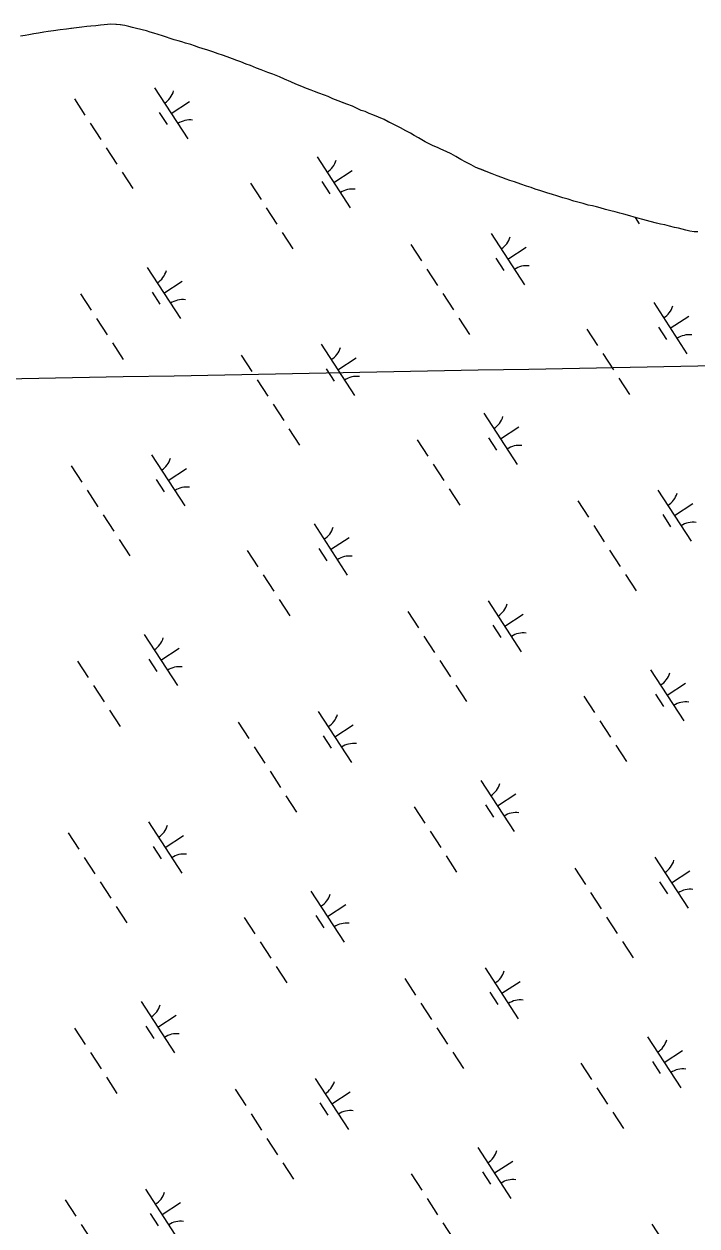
# Model space of a CAD drawing. Extents: x 3953924 to 3974542, y 193747 to 216192.
# Drawn here: x 3965532 to 3966085, y 205730 to 206716 of the extents above; entities that cross this region are included whole.
import ezdxf

# ---------------------------------------------------------------- set-up
doc = ezdxf.new("R2010")
doc.units = 0
for name, color, linetype in [('V-GRID-MAJR', 7, 'Continuous'), ('V-TOPO-SHOR', 7, 'Continuous'), ('V-WETL-SWMP', 7, 'Continuous')]:
    doc.layers.add(name, color=color, linetype=linetype)

msp = doc.modelspace()

# ---------------------------------------------------------------- linework, layer by layer
at = {"layer": 'V-GRID-MAJR'}
msp.add_spline([(3959356.79, 206310.36), (3962493.71, 206368.64), (3967818.56, 206468.17), (3970066, 206510.41)], degree=3, dxfattribs=at)
at = {"layer": 'V-TOPO-SHOR'}
for points in [[(3965714.7, 206683.26), (3965710.09, 206685.08), (3965707.01, 206686.25), (3965703.3, 206687.55), (3965698.94, 206689.25), (3965695.1, 206690.55), (3965691.51, 206691.59), (3965687.15, 206693.16), (3965683.18, 206694.59), (3965678.57, 206696.02), (3965675.62, 206696.93), (3965672.29, 206698.11), (3965669.09, 206699.15), (3965664.73, 206700.46), (3965661.78, 206701.5), (3965658.71, 206702.28), (3965655.5, 206703.2), (3965652.3, 206704.24), (3965649.09, 206705.15), (3965645.76, 206706.46), (3965642.43, 206707.5), (3965638.71, 206708.54), (3965635.77, 206709.46), (3965632.69, 206710.37), (3965628.08, 206711.55), (3965624.49, 206712.47), (3965621.29, 206713.25), (3965618.34, 206713.91), (3965614.88, 206714.83), (3965611.28, 206715.36), (3965608.21, 206715.63), (3965603.59, 206716.04), (3965598.07, 206715.42), (3965594.98, 206715.18), (3965591.13, 206714.69), (3965587.15, 206714.2), (3965583.68, 206713.96), (3965579.58, 206713.46), (3965575.21, 206712.97), (3965570.71, 206712.35), (3965567.12, 206711.86), (3965561.98, 206711.24), (3965556.46, 206710.5), (3965552.09, 206710.01), (3965548.62, 206709.39), (3965544, 206708.64), (3965540.4, 206707.89), (3965536.16, 206707.27), (3965533.21, 206706.64), (3965529.23, 206706.02)], [(3966085.43, 206545.6), (3966082.22, 206545.48), (3966078.89, 206546.14), (3966075.42, 206547.06), (3966072.48, 206547.72), (3966069.4, 206548.5), (3966066.32, 206549.16), (3966062.09, 206550.21), (3966058.25, 206551.25), (3966054.79, 206551.91), (3966051.33, 206552.83), (3966046.2, 206554.14), (3966043.25, 206554.92), (3966040.3, 206555.71), (3966036.2, 206556.76), (3966033, 206557.67), (3966029.54, 206558.71), (3966024.54, 206560.15), (3966021.33, 206560.94), (3966017.36, 206561.99), (3966013.9, 206562.9), (3966009.67, 206563.95), (3966005.18, 206565.26), (3966002.23, 206566.04), (3965998.9, 206566.83), (3965995.44, 206567.61), (3965991.08, 206568.92), (3965986.73, 206569.97), (3965983.52, 206570.88), (3965978.78, 206572.32), (3965974.42, 206573.62), (3965969.55, 206575.06), (3965966.09, 206576.1), (3965961.35, 206577.67), (3965956.36, 206579.24), (3965951.87, 206580.67), (3965948.54, 206581.84), (3965944.7, 206583.14), (3965939.96, 206584.71), (3965934.96, 206586.53), (3965931.11, 206587.83), (3965928.04, 206588.75), (3965924.45, 206590.05), (3965920.61, 206591.61), (3965916.64, 206593.3), (3965911.52, 206595.12), (3965907.67, 206596.68), (3965903.19, 206598.5), (3965899.35, 206600.57), (3965894.87, 206602.65), (3965890.77, 206604.98), (3965886.68, 206607.44), (3965882.97, 206609.64), (3965878.87, 206611.46), (3965874.39, 206613.4), (3965871.57, 206614.7), (3965868.11, 206616.26), (3965864.79, 206617.82), (3965861.46, 206619.5), (3965858.77, 206620.93), (3965855.95, 206622.61), (3965852.37, 206624.68), (3965849.56, 206626.49), (3965845.71, 206628.44), (3965841.37, 206630.9), (3965838.55, 206632.32), (3965834.71, 206634.27), (3965831.25, 206635.96), (3965827.79, 206637.64), (3965823.31, 206639.72), (3965818.57, 206641.67), (3965815.62, 206642.58), (3965812.17, 206644.27), (3965809.09, 206645.18), (3965805.76, 206646.86), (3965801.92, 206648.55), (3965797.31, 206650.37), (3965794.24, 206651.54), (3965790.14, 206653.11), (3965785.78, 206654.79), (3965781.81, 206656.61), (3965779, 206657.65), (3965774.26, 206659.35), (3965770.8, 206660.77), (3965767.98, 206661.82), (3965764.01, 206663.25), (3965760.29, 206664.8), (3965755.3, 206666.76), (3965751.2, 206668.57), (3965745.95, 206670.91), (3965741.85, 206672.6), (3965736.34, 206674.81), (3965732.25, 206676.37), (3965726.99, 206678.58), (3965723.02, 206679.88), (3965718.16, 206681.96), (3965714.7, 206683.26)]]:
    msp.add_lwpolyline(points, dxfattribs=at)
at = {"layer": 'V-WETL-SWMP'}
for p, q in [((3965575.21, 206712.97), (3965567.12, 206711.86)), ((3965579.58, 206713.46), (3965575.21, 206712.97)), ((3965583.68, 206713.96), (3965579.58, 206713.46)), ((3965587.15, 206714.2), (3965583.68, 206713.96)), ((3965591.13, 206714.69), (3965587.15, 206714.2)), ((3965594.98, 206715.18), (3965591.13, 206714.69)), ((3965598.07, 206715.42), (3965594.98, 206715.18)), ((3965603.59, 206716.04), (3965598.07, 206715.42)), ((3965611.29, 206715.36), (3965603.59, 206716.04)), ((3965614.88, 206714.83), (3965611.29, 206715.36)), ((3965618.34, 206713.91), (3965614.88, 206714.83)), ((3965621.29, 206713.25), (3965618.34, 206713.91)), ((3965624.49, 206712.47), (3965621.29, 206713.25)), ((3965533.21, 206706.64), (3965529.23, 206706.02)), ((3965536.16, 206707.27), (3965533.21, 206706.64)), ((3965540.4, 206707.89), (3965536.16, 206707.27)), ((3965544, 206708.64), (3965540.4, 206707.89)), ((3965548.62, 206709.39), (3965544, 206708.64)), ((3965552.09, 206710.01), (3965548.62, 206709.39)), ((3965556.46, 206710.5), (3965552.09, 206710.01)), ((3965561.98, 206711.24), (3965556.46, 206710.5)), ((3965567.12, 206711.86), (3965561.98, 206711.24)), ((3965632.69, 206710.37), (3965624.49, 206712.47)), ((3965635.77, 206709.46), (3965632.69, 206710.37)), ((3965638.72, 206708.54), (3965635.77, 206709.46)), ((3965642.43, 206707.5), (3965638.72, 206708.54)), ((3965645.77, 206706.46), (3965642.43, 206707.5)), ((3965649.1, 206705.15), (3965645.77, 206706.46)), ((3965652.3, 206704.24), (3965649.1, 206705.15)), ((3965655.5, 206703.2), (3965652.3, 206704.24)), ((3965658.71, 206702.28), (3965655.5, 206703.2)), ((3965661.78, 206701.5), (3965658.71, 206702.28)), ((3965664.73, 206700.46), (3965661.78, 206701.5)), ((3965669.09, 206699.15), (3965664.73, 206700.46)), ((3965672.29, 206698.11), (3965669.09, 206699.15)), ((3965675.62, 206696.93), (3965672.29, 206698.11)), ((3965678.57, 206696.02), (3965675.62, 206696.93)), ((3965683.18, 206694.59), (3965678.57, 206696.02)), ((3965687.15, 206693.15), (3965683.18, 206694.59)), ((3965691.51, 206691.59), (3965687.15, 206693.15)), ((3965695.1, 206690.55), (3965691.51, 206691.59)), ((3965698.94, 206689.24), (3965695.1, 206690.55)), ((3965703.3, 206687.55), (3965698.94, 206689.24)), ((3965707.01, 206686.25), (3965703.3, 206687.55)), ((3965710.08, 206685.08), (3965707.01, 206686.25)), ((3965714.7, 206683.26), (3965710.08, 206685.08)), ((3965718.16, 206681.96), (3965714.7, 206683.26)), ((3965723.02, 206679.88), (3965718.16, 206681.96)), ((3965726.99, 206678.58), (3965723.02, 206679.88)), ((3965732.25, 206676.37), (3965726.99, 206678.58)), ((3965736.34, 206674.81), (3965732.25, 206676.37)), ((3965741.85, 206672.6), (3965736.34, 206674.81)), ((3965639.36, 206663.71), (3965666.64, 206621.8)), ((3965745.95, 206670.91), (3965741.85, 206672.6)), ((3965751.2, 206668.57), (3965745.95, 206670.91)), ((3965755.3, 206666.76), (3965751.2, 206668.57)), ((3965760.29, 206664.81), (3965755.3, 206666.76)), ((3965764.01, 206663.25), (3965760.29, 206664.81)), ((3965573.54, 206654.78), (3965582.27, 206641.37)), ((3965767.98, 206661.82), (3965764.01, 206663.25)), ((3965770.8, 206660.77), (3965767.98, 206661.82)), ((3965774.26, 206659.35), (3965770.8, 206660.77)), ((3965779, 206657.65), (3965774.26, 206659.35)), ((3965781.81, 206656.61), (3965779, 206657.65)), ((3965785.78, 206654.79), (3965781.81, 206656.61)), ((3965790.14, 206653.1), (3965785.78, 206654.79)), ((3965653, 206642.76), (3965668.09, 206652.58)), ((3965797.31, 206650.37), (3965790.14, 206653.1)), ((3965801.92, 206648.55), (3965797.31, 206650.37)), ((3965805.77, 206646.86), (3965801.92, 206648.55)), ((3965809.09, 206645.18), (3965805.77, 206646.86)), ((3965812.17, 206644.27), (3965809.09, 206645.18)), ((3965815.63, 206642.58), (3965812.17, 206644.27)), ((3965586.64, 206634.66), (3965595.36, 206621.25)), ((3965643.26, 206643.58), (3965649.81, 206633.52)), ((3965818.57, 206641.67), (3965815.63, 206642.58)), ((3965823.31, 206639.72), (3965818.57, 206641.67)), ((3965827.79, 206637.64), (3965823.31, 206639.72)), ((3965834.71, 206634.27), (3965827.79, 206637.64)), ((3965841.36, 206630.9), (3965834.71, 206634.27)), ((3965845.71, 206628.44), (3965841.36, 206630.9)), ((3965849.56, 206626.49), (3965845.71, 206628.44)), ((3965852.37, 206624.68), (3965849.56, 206626.49)), ((3965855.95, 206622.61), (3965852.37, 206624.68)), ((3965599.73, 206614.55), (3965608.46, 206601.14)), ((3965858.77, 206620.93), (3965855.95, 206622.61)), ((3965861.46, 206619.5), (3965858.77, 206620.93)), ((3965864.79, 206617.82), (3965861.46, 206619.5)), ((3965868.11, 206616.26), (3965864.79, 206617.82)), ((3965871.57, 206614.7), (3965868.11, 206616.26)), ((3965874.39, 206613.4), (3965871.57, 206614.7)), ((3965772.78, 206607.09), (3965800.06, 206565.19)), ((3965878.87, 206611.46), (3965874.39, 206613.4)), ((3965882.97, 206609.64), (3965878.87, 206611.46)), ((3965886.68, 206607.44), (3965882.97, 206609.64)), ((3965890.77, 206604.98), (3965886.68, 206607.44)), ((3965894.87, 206602.65), (3965890.77, 206604.98)), ((3965612.82, 206594.43), (3965621.55, 206581.02)), ((3965786.42, 206586.14), (3965801.51, 206595.96)), ((3965899.35, 206600.57), (3965894.87, 206602.65)), ((3965903.19, 206598.5), (3965899.35, 206600.57)), ((3965911.52, 206595.12), (3965903.19, 206598.5)), ((3965916.64, 206593.3), (3965911.52, 206595.12)), ((3965718.03, 206585.41), (3965726.76, 206572)), ((3965776.68, 206586.96), (3965783.23, 206576.9)), ((3965920.61, 206591.61), (3965916.64, 206593.3)), ((3965924.45, 206590.05), (3965920.61, 206591.61)), ((3965928.04, 206588.75), (3965924.45, 206590.05)), ((3965931.12, 206587.83), (3965928.04, 206588.75)), ((3965934.96, 206586.53), (3965931.12, 206587.83)), ((3965939.96, 206584.71), (3965934.96, 206586.53)), ((3965944.7, 206583.14), (3965939.96, 206584.71)), ((3965948.54, 206581.84), (3965944.7, 206583.14)), ((3965951.87, 206580.67), (3965948.54, 206581.84)), ((3965956.35, 206579.24), (3965951.87, 206580.67)), ((3965961.35, 206577.67), (3965956.35, 206579.24)), ((3965966.09, 206576.11), (3965961.35, 206577.67)), ((3965969.55, 206575.06), (3965966.09, 206576.11)), ((3965974.42, 206573.62), (3965969.55, 206575.06)), ((3965731.12, 206565.3), (3965739.85, 206551.89)), ((3965978.78, 206572.32), (3965974.42, 206573.62)), ((3965983.52, 206570.88), (3965978.78, 206572.32)), ((3965986.73, 206569.97), (3965983.52, 206570.88)), ((3965991.08, 206568.92), (3965986.73, 206569.97)), ((3965995.44, 206567.61), (3965991.08, 206568.92)), ((3965998.9, 206566.83), (3965995.44, 206567.61)), ((3966002.24, 206566.04), (3965998.9, 206566.83)), ((3966005.18, 206565.26), (3966002.24, 206566.04)), ((3966009.67, 206563.95), (3966005.18, 206565.26)), ((3966013.9, 206562.9), (3966009.67, 206563.95)), ((3966017.36, 206561.99), (3966013.9, 206562.9)), ((3966021.33, 206560.94), (3966017.36, 206561.99)), ((3966024.54, 206560.15), (3966021.33, 206560.94)), ((3966029.54, 206558.71), (3966024.54, 206560.15)), ((3966033, 206557.67), (3966029.54, 206558.71)), ((3966036.2, 206556.76), (3966033, 206557.67)), ((3966033.86, 206557.42), (3966037.27, 206552.19)), ((3966040.3, 206555.71), (3966036.2, 206556.76)), ((3966046.2, 206554.14), (3966040.3, 206555.71)), ((3965744.21, 206545.19), (3965752.94, 206531.78)), ((3966051.33, 206552.83), (3966046.2, 206554.14)), ((3966054.79, 206551.91), (3966051.33, 206552.83)), ((3966058.25, 206551.25), (3966054.79, 206551.91)), ((3966062.09, 206550.21), (3966058.25, 206551.25)), ((3966066.32, 206549.16), (3966062.09, 206550.21)), ((3966069.4, 206548.5), (3966066.32, 206549.16)), ((3966072.48, 206547.72), (3966069.4, 206548.5)), ((3966075.42, 206547.06), (3966072.48, 206547.72)), ((3966078.89, 206546.14), (3966075.42, 206547.06)), ((3966082.22, 206545.49), (3966078.89, 206546.14)), ((3966085.43, 206545.6), (3966082.22, 206545.49)), ((3965915.67, 206544.13), (3965942.95, 206502.23)), ((3965849.85, 206535.2), (3965858.58, 206521.79)), ((3965929.31, 206523.18), (3965944.4, 206533)), ((3965633.38, 206516.35), (3965660.66, 206474.44)), ((3965919.57, 206524), (3965926.12, 206513.94)), ((3965862.95, 206515.09), (3965871.68, 206501.68)), ((3965637.28, 206496.21), (3965643.82, 206486.16)), ((3965647.02, 206495.4), (3965662.1, 206505.21)), ((3965578.62, 206494.67), (3965587.35, 206481.26)), ((3965876.04, 206494.97), (3965884.77, 206481.56)), ((3966049.09, 206487.52), (3966076.37, 206445.61)), ((3966062.73, 206466.56), (3966077.82, 206476.38)), ((3965591.72, 206474.56), (3965600.45, 206461.15)), ((3965889.13, 206474.86), (3965897.86, 206461.45)), ((3966052.99, 206467.38), (3966059.54, 206457.33)), ((3965994.34, 206465.84), (3966003.07, 206452.43)), ((3965604.81, 206454.44), (3965613.54, 206441.03)), ((3965776.27, 206453.39), (3965803.55, 206411.48)), ((3965710.45, 206444.46), (3965719.18, 206431.05)), ((3965789.91, 206432.44), (3965804.99, 206442.26)), ((3966007.43, 206445.72), (3966016.16, 206432.32)), ((3965780.17, 206433.26), (3965786.71, 206423.2)), ((3965723.54, 206424.34), (3965732.27, 206410.93)), ((3966020.52, 206425.61), (3966029.25, 206412.2)), ((3965736.64, 206404.23), (3965745.36, 206390.82)), ((3965909.69, 206396.77), (3965936.97, 206354.87)), ((3965749.73, 206384.11), (3965758.46, 206370.7)), ((3965923.33, 206375.82), (3965938.41, 206385.64)), ((3965854.93, 206375.09), (3965863.66, 206361.68)), ((3965913.59, 206376.64), (3965920.14, 206366.58)), ((3965636.86, 206362.64), (3965664.14, 206320.74)), ((3965571.04, 206353.71), (3965579.77, 206340.3)), ((3965650.5, 206341.69), (3965665.59, 206351.51)), ((3965868.03, 206354.98), (3965876.76, 206341.57)), ((3965640.76, 206342.51), (3965647.31, 206332.45)), ((3965584.14, 206333.6), (3965592.87, 206320.19)), ((3965881.12, 206334.87), (3965889.85, 206321.46)), ((3966052.58, 206333.81), (3966079.86, 206291.91)), ((3965986.76, 206324.88), (3965995.49, 206311.47)), ((3966066.22, 206312.86), (3966081.3, 206322.68)), ((3965597.23, 206313.48), (3965605.96, 206300.07)), ((3966056.48, 206313.68), (3966063.03, 206303.62)), ((3965770.29, 206306.03), (3965797.56, 206264.12)), ((3965999.85, 206304.77), (3966008.58, 206291.36)), ((3965610.32, 206293.37), (3965619.05, 206279.96)), ((3965783.92, 206285.08), (3965799.01, 206294.9)), ((3965715.53, 206284.35), (3965724.26, 206270.94)), ((3965774.18, 206285.89), (3965780.73, 206275.84)), ((3966012.95, 206284.65), (3966021.68, 206271.24)), ((3965728.62, 206264.24), (3965737.35, 206250.83)), ((3966026.04, 206264.54), (3966034.77, 206251.13)), ((3965741.72, 206244.12), (3965750.44, 206230.71)), ((3965913.18, 206243.07), (3965940.45, 206201.16)), ((3965847.36, 206234.14), (3965856.08, 206220.73)), ((3965926.81, 206222.12), (3965941.9, 206231.94)), ((3965917.08, 206222.94), (3965923.62, 206212.88)), ((3965630.88, 206215.28), (3965658.16, 206173.38)), ((3965860.45, 206214.02), (3965869.18, 206200.61)), ((3965644.52, 206194.33), (3965659.61, 206204.15)), ((3965576.13, 206193.6), (3965584.85, 206180.2)), ((3965634.78, 206195.15), (3965641.33, 206185.09)), ((3965873.54, 206193.91), (3965882.27, 206180.5)), ((3966046.6, 206186.45), (3966073.87, 206144.55)), ((3965589.22, 206173.49), (3965597.95, 206160.08)), ((3965886.64, 206173.79), (3965895.36, 206160.38)), ((3966060.24, 206165.5), (3966075.32, 206175.32)), ((3965991.84, 206164.77), (3966000.57, 206151.36)), ((3966050.5, 206166.32), (3966057.04, 206156.26)), ((3965602.31, 206153.38), (3965611.04, 206139.97)), ((3965773.77, 206152.32), (3965801.05, 206110.42)), ((3965707.95, 206143.39), (3965716.68, 206129.98)), ((3965787.41, 206131.37), (3965802.5, 206141.19)), ((3966004.93, 206144.66), (3966013.66, 206131.25)), ((3965777.67, 206132.19), (3965784.22, 206122.13)), ((3965721.04, 206123.28), (3965729.77, 206109.87)), ((3966018.03, 206124.55), (3966026.76, 206111.14)), ((3965734.14, 206103.16), (3965742.87, 206089.75)), ((3965907.19, 206095.71), (3965934.47, 206053.8)), ((3965747.23, 206083.05), (3965755.96, 206069.64)), ((3965920.83, 206074.76), (3965935.92, 206084.58)), ((3965852.44, 206074.03), (3965861.17, 206060.62)), ((3965911.09, 206075.57), (3965917.64, 206065.52)), ((3965568.55, 206052.65), (3965577.28, 206039.24)), ((3965634.37, 206061.58), (3965661.64, 206019.67)), ((3965865.53, 206053.92), (3965874.26, 206040.51)), ((3965648.01, 206040.63), (3965663.09, 206050.45)), ((3965581.64, 206032.53), (3965590.37, 206019.12)), ((3965638.27, 206041.45), (3965644.81, 206031.39)), ((3965878.62, 206033.8), (3965887.35, 206020.39)), ((3966050.08, 206032.75), (3966077.36, 205990.84)), ((3965984.26, 206023.82), (3965992.99, 206010.41)), ((3966063.72, 206011.8), (3966078.81, 206021.62)), ((3965594.73, 206012.42), (3965603.46, 205999.01)), ((3965767.79, 206004.96), (3965795.07, 205963.06)), ((3965997.36, 206003.7), (3966006.08, 205990.29)), ((3966053.98, 206012.62), (3966060.53, 206002.56)), ((3965781.43, 205984.01), (3965796.51, 205993.83)), ((3965607.83, 205992.3), (3965616.56, 205978.9)), ((3965713.03, 205983.28), (3965721.76, 205969.88)), ((3965771.69, 205984.83), (3965778.23, 205974.77)), ((3966010.45, 205983.59), (3966019.18, 205970.18)), ((3966023.54, 205963.47), (3966032.27, 205950.06)), ((3965726.13, 205963.17), (3965734.85, 205949.76)), ((3965739.22, 205943.06), (3965747.95, 205929.65)), ((3965910.68, 205942), (3965937.96, 205900.1)), ((3965844.86, 205933.07), (3965853.59, 205919.66)), ((3965924.32, 205921.05), (3965939.4, 205930.87)), ((3965628.38, 205914.22), (3965655.66, 205872.31)), ((3965914.58, 205921.87), (3965921.12, 205911.81)), ((3965857.95, 205912.96), (3965866.68, 205899.55)), ((3965642.02, 205893.27), (3965657.11, 205903.09)), ((3965573.63, 205892.54), (3965582.36, 205879.13)), ((3965632.28, 205894.09), (3965638.83, 205884.03)), ((3965871.04, 205892.84), (3965879.77, 205879.43)), ((3966044.1, 205885.39), (3966071.38, 205843.48)), ((3965586.72, 205872.43), (3965595.45, 205859.02)), ((3965884.14, 205872.73), (3965892.87, 205859.32)), ((3966048, 205865.25), (3966054.54, 205855.2)), ((3966057.74, 205864.44), (3966072.82, 205874.26)), ((3965989.34, 205863.71), (3965998.07, 205850.3)), ((3965599.81, 205852.31), (3965608.54, 205838.9)), ((3965771.27, 205851.26), (3965798.55, 205809.35)), ((3965705.45, 205842.33), (3965714.18, 205828.92)), ((3965784.91, 205830.31), (3965800, 205840.13)), ((3966002.44, 205843.6), (3966011.17, 205830.19)), ((3965775.17, 205831.13), (3965781.72, 205821.07)), ((3965718.55, 205822.21), (3965727.28, 205808.8)), ((3966015.53, 205823.48), (3966024.26, 205810.07)), ((3965731.64, 205802.1), (3965740.37, 205788.69)), ((3965904.69, 205794.64), (3965931.97, 205752.74)), ((3965744.73, 205781.98), (3965753.46, 205768.58)), ((3965918.33, 205773.69), (3965933.42, 205783.51)), ((3965849.94, 205772.97), (3965858.67, 205759.56)), ((3965908.59, 205774.51), (3965915.14, 205764.45)), ((3965631.87, 205760.51), (3965659.15, 205718.61)), ((3965566.05, 205751.58), (3965574.78, 205738.17)), ((3965645.51, 205739.56), (3965660.59, 205749.38)), ((3965863.03, 205752.85), (3965871.76, 205739.44)), ((3965635.77, 205740.38), (3965642.32, 205730.32)), ((3965579.14, 205731.47), (3965587.87, 205718.06)), ((3965876.13, 205732.74), (3965884.85, 205719.33)), ((3966047.58, 205731.68), (3966074.86, 205689.78))]:
    msp.add_line(p, q, dxfattribs=at)
for centre, start, end in [((3965638.13, 206666.03), 302.29009, 343.83375), ((3965668.27, 206619.74), 82.29009, 123.83375), ((3965771.55, 206609.42), 302.29009, 343.83375), ((3965801.69, 206563.12), 82.29009, 123.83375), ((3965914.44, 206546.46), 302.29009, 343.83375), ((3965944.58, 206500.16), 82.29009, 123.83375), ((3965632.15, 206518.67), 302.29009, 343.83375), ((3965662.29, 206472.38), 82.29009, 123.83375), ((3966047.86, 206489.84), 302.29009, 343.83375), ((3966078, 206443.54), 82.29009, 123.83375), ((3965775.04, 206455.71), 302.29009, 343.83375), ((3965805.18, 206409.42), 82.29009, 123.83375), ((3965908.46, 206399.1), 302.29009, 343.83375), ((3965938.6, 206352.8), 82.29009, 123.83375), ((3965635.63, 206364.97), 302.29009, 343.83375), ((3965665.77, 206318.67), 82.29009, 123.83375), ((3966051.35, 206336.14), 302.29009, 343.83375), ((3965769.05, 206308.35), 302.29009, 343.83375), ((3966081.49, 206289.84), 82.29009, 123.83375), ((3965799.19, 206262.06), 82.29009, 123.83375), ((3965911.94, 206245.39), 302.29009, 343.83375), ((3965629.65, 206217.61), 302.29009, 343.83375), ((3965942.08, 206199.1), 82.29009, 123.83375), ((3965659.79, 206171.31), 82.29009, 123.83375), ((3966045.37, 206188.78), 302.29009, 343.83375), ((3966075.5, 206142.48), 82.29009, 123.83375), ((3965772.54, 206154.65), 302.29009, 343.83375), ((3965802.68, 206108.35), 82.29009, 123.83375), ((3965905.96, 206098.03), 302.29009, 343.83375), ((3965936.1, 206051.74), 82.29009, 123.83375), ((3965633.14, 206063.91), 302.29009, 343.83375), ((3965663.27, 206017.61), 82.29009, 123.83375), ((3966048.85, 206035.07), 302.29009, 343.83375), ((3966078.99, 205988.78), 82.29009, 123.83375), ((3965766.56, 206007.29), 302.29009, 343.83375), ((3965796.69, 205960.99), 82.29009, 123.83375), ((3965909.45, 205944.33), 302.29009, 343.83375), ((3965939.58, 205898.03), 82.29009, 123.83375), ((3965627.15, 205916.54), 302.29009, 343.83375), ((3965657.29, 205870.25), 82.29009, 123.83375), ((3966042.87, 205887.71), 302.29009, 343.83375), ((3966073.01, 205841.42), 82.29009, 123.83375), ((3965770.04, 205853.59), 302.29009, 343.83375), ((3965800.18, 205807.29), 82.29009, 123.83375), ((3965903.46, 205796.97), 302.29009, 343.83375), ((3965933.6, 205750.67), 82.29009, 123.83375), ((3965630.64, 205762.84), 302.29009, 343.83375), ((3965660.78, 205716.54), 82.29009, 123.83375)]:
    msp.add_arc(centre, 17.62, start, end, dxfattribs=at)

doc.saveas('drawing.dxf')
